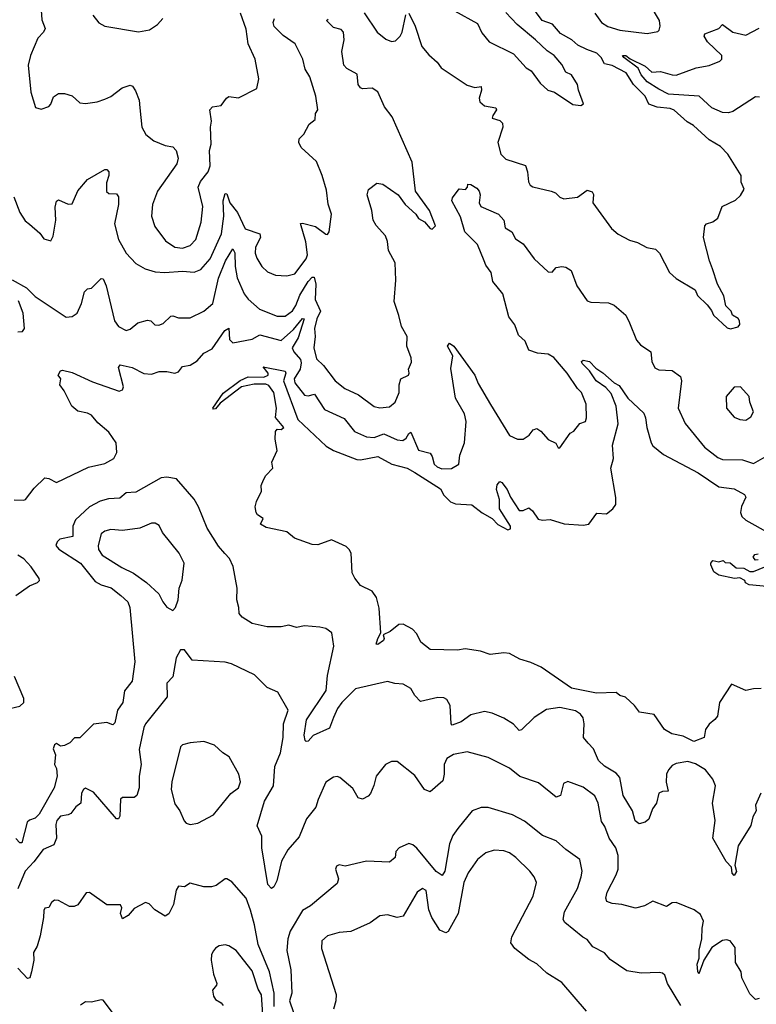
# Model space of a CAD drawing. Extents: x 1603745 to 1745082, y 385868 to 533966.
# Tile 288 of 646: x 1710384 to 1714189, y 399937 to 405020. Entities that reach past the tile are written whole.
import ezdxf

# ---------------------------------------------------------------- set-up
doc = ezdxf.new("R2010")
doc.units = 0

msp = doc.modelspace()

# ---------------------------------------------------------------- linework, layer by layer
at = {"layer": '0CON20XD'}
for points in [[(1710490, 405145), (1710498.2, 405018.2), (1710516.5, 404975), (1710506.9, 404955), (1710478.2, 404925), (1710440.4, 404835), (1710427.8, 404785), (1710441.4, 404645), (1710465.9, 404565.9), (1710495, 404558), (1710535, 404572), (1710545.6, 404584.4), (1710558.6, 404621.4), (1710585, 404639.2), (1710615, 404639.2), (1710655, 404627.1), (1710695, 404590), (1710725, 404586.2), (1710785, 404596), (1710825, 404609.4), (1710855, 404623.6), (1710912.9, 404667.1), (1710955, 404680.8), (1710966.7, 404676.7), (1710982.9, 404652.9), (1711002.1, 404605), (1711004.6, 404565), (1711015.7, 404465), (1711036.6, 404426.6), (1711076.7, 404395), (1711135, 404370), (1711175, 404362.9), (1711192.5, 404345), (1711202.5, 404305), (1711195.8, 404275), (1711096, 404134), (1711070.8, 404065), (1711064.4, 404005), (1711082.6, 403952.6), (1711137.7, 403877.7), (1711185, 403845.3), (1711225, 403840), (1711265, 403854.7), (1711293.8, 403885), (1711321.1, 403975), (1711330, 404055), (1711306.5, 404155), (1711318.1, 404185), (1711357.8, 404235), (1711368.1, 404265), (1711365.6, 404344.4), (1711373, 404377), (1711369.4, 404465), (1711374.3, 404495), (1711366.7, 404555), (1711380.5, 404569.5), (1711425, 404577.5), (1711452.5, 404615), (1711465, 404622.5), (1711515, 404616.2), (1711610, 404665), (1711620, 404715), (1711600, 404815), (1711564.7, 404894.7), (1711555, 404970), (1711525, 405053.8)], [(1712395, 405054), (1712427, 404987), (1712461.3, 404881.3), (1712497.9, 404837.9), (1712540.9, 404800.9), (1712561.5, 404771.5), (1712695, 404681.4), (1712735, 404669.5), (1712768.8, 404675), (1712769.6, 404655), (1712756.9, 404615), (1712760.8, 404595), (1712785.4, 404575.4), (1712843.8, 404565), (1712847.5, 404555), (1712827.5, 404525), (1712825, 404511.2), (1712865, 404499.7), (1712879.1, 404485), (1712879.3, 404465), (1712854.6, 404385), (1712870, 404325), (1712895, 404299.2), (1712997.3, 404267.3), (1713007.5, 404235), (1713012.9, 404182.9), (1713021.2, 404165), (1713035, 404156), (1713130, 404135), (1713151.2, 404125), (1713175, 404102.9), (1713195, 404095.6), (1713265, 404103.3), (1713315, 404139.1), (1713340.7, 404130.7), (1713347.7, 404117.7), (1713345.7, 404075), (1713440.9, 403940.9), (1713475, 403912), (1713535, 403881.2), (1713575, 403870), (1713623.3, 403843.3), (1713668, 403835), (1713690, 403815), (1713741.2, 403715), (1713775, 403683.3), (1713873.3, 403625), (1713885.9, 403595.9), (1713935, 403547.5), (1713958.3, 403518.3), (1713967.5, 403495), (1714039.3, 403429.3), (1714056.7, 403423.3), (1714096.1, 403433.9), (1714104, 403446), (1714102.5, 403465), (1714095, 403478), (1714066.7, 403495), (1714058.8, 403515), (1714031.7, 403541.7), (1714022, 403595), (1713988.8, 403655), (1713963.4, 403733.4), (1713946.9, 403775), (1713915.8, 403895), (1713923.8, 403955), (1713932.5, 403965), (1713965, 403976.7), (1713990, 403995), (1714013.3, 404055), (1714082.1, 404087.9), (1714107.2, 404112.8), (1714126.2, 404145), (1714110.3, 404180.3), (1714111.4, 404215), (1714042, 404325), (1714003.8, 404365), (1713945, 404398.6), (1713865, 404473.3), (1713833, 404493), (1713765, 404552.1), (1713745, 404561.3), (1713677.3, 404567.3), (1713635, 404583.9), (1713615.9, 404625), (1713554.9, 404684.9), (1713516.7, 404745), (1713445, 404783.3), (1713405, 404791.2), (1713387.2, 404825), (1713366.2, 404846.2), (1713313.9, 404866.1), (1713267.6, 404887.6), (1713236.2, 404916.2), (1713178.7, 404948.7), (1713136.5, 404996.5), (1713082.4, 405015), (1713024.2, 405095)], [(1713355, 405053.6), (1713389.6, 405005), (1713422.2, 404985), (1713485, 404964.7), (1713625, 404947.9), (1713680.6, 404959.4), (1713688, 404965), (1713693.5, 404986.5), (1713689.2, 405015), (1713636, 405105)], [(1710762.7, 405042.7), (1710793, 405003), (1710825, 404986), (1710997.7, 404957.7), (1711055, 404968), (1711095.6, 404994.4), (1711124.2, 405025.8)], [(1712164.5, 405055), (1712230.5, 404955), (1712275, 404919.1), (1712305, 404906.9), (1712325, 404910.8), (1712350, 404935), (1712359.6, 404955), (1712379.4, 405045)], [(1712630, 405065), (1712749.3, 404999.3), (1712771.5, 404951.5), (1712808.8, 404905), (1712935, 404844), (1713000.3, 404770.3), (1713026.2, 404755), (1713072.1, 404692.1), (1713112.5, 404655), (1713147.5, 404645), (1713241.2, 404581.2), (1713283.6, 404576.4), (1713296.7, 404585), (1713270, 404655), (1713265.8, 404685), (1713235, 404734.2), (1713205, 404748.8), (1713185, 404788.8), (1713144.4, 404834.4), (1713108.5, 404858.5), (1713048.6, 404915), (1712954.2, 404994.2), (1712895, 405057.5)], [(1710353.3, 404105), (1710384.3, 404024.3), (1710412.1, 403982.1), (1710434.4, 403964.4), (1710487.7, 403917.7), (1710508.8, 403888.8), (1710545, 403877.5), (1710557.9, 403902.1), (1710571.1, 403985), (1710567.3, 404052.7), (1710575, 404082.5), (1710585, 404090), (1710635, 404068), (1710655, 404068.8), (1710685, 404136.2), (1710734.7, 404195.3), (1710825, 404246), (1710835, 404246.2), (1710844.2, 404234.2), (1710845.5, 404215.5), (1710833, 404177), (1710833.5, 404133.5), (1710845, 404122.5), (1710885, 404120.8), (1710895.5, 404105.5), (1710894.6, 404065), (1710874.5, 403965), (1710894.5, 403885), (1710934.7, 403814.7), (1710985, 403761.9), (1711032.7, 403732.7), (1711085, 403717.9), (1711134.6, 403714.6), (1711225, 403721.2), (1711285, 403716.7), (1711319.3, 403730.7), (1711368.2, 403785), (1711426.7, 403915), (1711438.1, 404005), (1711434.8, 404085.2), (1711445, 404122), (1711455, 404120), (1711470.6, 404075), (1711508.6, 404025), (1711549.5, 403939.5), (1711625, 403914.2), (1711628.4, 403895), (1711602.8, 403845), (1711601.5, 403815), (1711608.9, 403788.9), (1711635, 403745.6), (1711665, 403717.3), (1711705, 403700.4), (1711765, 403697.5), (1711805, 403708.5), (1711864.1, 403785), (1711870.3, 403805), (1711862.2, 403872.2), (1711835, 403966.7), (1711845, 403970), (1711911.8, 403951.8), (1711965, 403912.5), (1711975, 403911.2), (1711982.5, 403925), (1711994.3, 404015), (1711977.8, 404067.8), (1711969.1, 404139.1), (1711947.5, 404215), (1711917.9, 404287.9), (1711839.1, 404359.1), (1711825.8, 404385), (1711828, 404405), (1711851.9, 404428.1), (1711879.7, 404480.3), (1711910.8, 404505), (1711912, 404535), (1711924, 404555), (1711914.4, 404625), (1711883.3, 404725), (1711858.6, 404765), (1711847.1, 404815), (1711808, 404895), (1711745, 404938.5), (1711699.4, 404985), (1711694.5, 405005), (1711700, 405025)], [(1711792.8, 403517.2), (1711810.9, 403545), (1711831.7, 403598.3), (1711875, 403668.9), (1711895, 403690.8), (1711905, 403690.6), (1711914, 403654), (1711910.8, 403575), (1711938, 403515), (1711919.3, 403475), (1711907.2, 403425), (1711910.3, 403385), (1711902.9, 403325), (1711918.2, 403268.2), (1711954.5, 403235), (1712013.3, 403155), (1712064.3, 403115), (1712135, 403082.7), (1712215, 403022.5), (1712245, 403015.6), (1712295, 403021.1), (1712324.4, 403045), (1712344.6, 403095), (1712344.5, 403135), (1712353.7, 403166.3), (1712392.5, 403185), (1712396.7, 403195), (1712392.5, 403215), (1712407.8, 403252.2), (1712405.8, 403274.2), (1712384.4, 403335), (1712385.6, 403385), (1712357.3, 403435), (1712343.1, 403493.1), (1712318.2, 403565), (1712326.7, 403675), (1712323.1, 403765), (1712288.6, 403828.6), (1712284.5, 403875), (1712274, 403904), (1712225, 403957.1), (1712210, 403985), (1712203.1, 404035), (1712180, 404115), (1712186.1, 404143.9), (1712230, 404175), (1712260.7, 404170.7), (1712338.8, 404115), (1712375.7, 404065.7), (1712430, 404015), (1712445, 403993.3), (1712475.9, 403975.9), (1712505, 403942.5), (1712515, 403937.5), (1712532.5, 403955), (1712501.4, 404035), (1712429.1, 404135), (1712412.5, 404285), (1712307.6, 404517.6), (1712269.5, 404569.5), (1712235, 404646.7), (1712205, 404666.9), (1712155, 404662.9), (1712145, 404667.3), (1712133.1, 404685), (1712128, 404738), (1712075, 404768.5), (1712058.5, 404785), (1712048.2, 404855), (1712060, 404915), (1712057.1, 404955), (1712045, 404969.2), (1712005, 404980), (1711970, 405015), (1711977.3, 405022.7)], [(1714205, 404620.4), (1714185, 404620.6), (1714068.8, 404545), (1714045, 404538.5), (1714015, 404540.9), (1713959.2, 404565), (1713893.3, 404625), (1713735, 404635.9), (1713685, 404661.6), (1713625, 404698.8), (1713595, 404735.4), (1713579.3, 404769.3), (1713504.5, 404825), (1713498.8, 404835), (1713515, 404835.3), (1713537.7, 404817.7), (1713615, 404780), (1713649.3, 404749.3), (1713695, 404752.5), (1713754.3, 404734.3), (1713775, 404733.8), (1713878.8, 404771.2), (1713945, 404783.3), (1714001.4, 404805), (1714010.6, 404815), (1714010.9, 404835), (1713936.4, 404905), (1713920, 404935), (1713923.1, 404946.9), (1713996, 404974), (1714015, 404995.6), (1714068, 404955), (1714135, 404940), (1714204.5, 404975.5)], [(1712783.8, 403775), (1712749.6, 403859.6), (1712683.1, 403925), (1712661.3, 404001.3), (1712615.8, 404085), (1712619.5, 404100.5), (1712653.6, 404146.4), (1712687, 404143), (1712697.5, 404155), (1712700, 404170), (1712715, 404168.8), (1712745, 404150), (1712757.1, 404135), (1712762.9, 404115), (1712758, 404075), (1712766.1, 404056.1), (1712857.1, 404015), (1712884.4, 403984.4), (1712891.4, 403945), (1712926, 403925), (1712945, 403888.8), (1712985, 403862), (1713042.5, 403785), (1713115, 403718.8), (1713135, 403716.7), (1713155, 403740), (1713185, 403746.2), (1713205, 403742), (1713233.3, 403725), (1713261.5, 403645), (1713315, 403568), (1713335, 403562.2), (1713425, 403558.8), (1713455.5, 403545.5), (1713514.6, 403494.6), (1713534.5, 403454.5), (1713570, 403365), (1713591.4, 403341.4), (1713644.2, 403305), (1713649.2, 403255), (1713665, 403222), (1713685, 403212.9), (1713755, 403208.9), (1713797.8, 403177.8), (1713802.7, 403155), (1713785.6, 403015), (1713821.1, 402935), (1713922.4, 402812.4), (1713990.2, 402760.2), (1714015, 402750), (1714118.3, 402748.3), (1714175, 402728.1), (1714235, 402763.5)], [(1710346.3, 403676.3), (1710419.2, 403635), (1710465, 403591.1), (1710625, 403484.3), (1710655, 403488.1), (1710680.8, 403505), (1710704.3, 403555), (1710718.6, 403615), (1710735, 403630.8), (1710756.1, 403633.9), (1710785, 403662.5), (1710805, 403683.3), (1710815, 403682.5), (1710831.1, 403645), (1710873.5, 403465), (1710895, 403435.7), (1710935, 403416), (1710955, 403422.5), (1710995, 403454.5), (1711045, 403468.9), (1711061.2, 403465), (1711082.5, 403445), (1711102.7, 403442.7), (1711125, 403451.4), (1711165, 403488.6), (1711175, 403490.8), (1711205, 403481.1), (1711265, 403480), (1711335.4, 403514.6), (1711381.5, 403555), (1711411, 403685), (1711447, 403775), (1711485, 403836), (1711496.5, 403816.5), (1711497.6, 403745), (1711507.5, 403687.5), (1711544.2, 403604.2), (1711565, 403576.7), (1711622.5, 403525), (1711715, 403488.8), (1711755, 403490), (1711792.8, 403517.2)], [(1710355, 402541.4), (1710405, 402538.6), (1710415, 402542.9), (1710458.7, 402601.3), (1710515, 402654), (1710535, 402651.4), (1710575, 402631.1), (1710740.5, 402710.5), (1710825, 402729.3), (1710871.1, 402755), (1710886.9, 402785), (1710882.1, 402835), (1710845, 402890.9), (1710788.5, 402938.5), (1710755, 402977.8), (1710735, 402988.2), (1710685, 402998.9), (1710654, 403024), (1710614.4, 403104.4), (1710591.2, 403135), (1710597.5, 403165), (1710582.9, 403185), (1710595, 403206.2), (1710605, 403210), (1710655, 403198.9), (1710760.3, 403150.3), (1710898.3, 403101.7), (1710915, 403108.8), (1710920.6, 403125), (1710894.5, 403225), (1710902.8, 403237.2), (1710965, 403223.8), (1711025, 403193.5), (1711065, 403190.4), (1711105, 403203.6), (1711145, 403203.1), (1711185, 403194.3), (1711205, 403202), (1711225, 403228.6), (1711265, 403235.5), (1711301.5, 403258.5), (1711335, 403298.2), (1711379, 403321), (1711443.2, 403415), (1711465, 403428.1), (1711468.7, 403368.7), (1711485, 403351.2), (1711585, 403370.3), (1711625, 403392.9), (1711735, 403363.2), (1711799.2, 403420.8), (1711845, 403477.3), (1711853.8, 403475), (1711822.8, 403377.2), (1711792.5, 403325), (1711800.2, 403305), (1711835, 403265.8), (1711839, 403249), (1711833.2, 403215), (1711802.2, 403165), (1711805.2, 403145), (1711855, 403081.3), (1711875, 403078.4), (1711907.1, 403087.1), (1711958, 403008), (1712060.8, 402960.8), (1712113.8, 402893.8), (1712175, 402866), (1712215, 402863.5), (1712265, 402881.6), (1712335, 402851), (1712362.9, 402847.1), (1712381.2, 402858.8), (1712395, 402884), (1712405, 402890), (1712445, 402796.9), (1712505, 402781.9), (1712515.3, 402765.3), (1712524.5, 402725), (1712540.6, 402710.6), (1712565, 402701.5), (1712615, 402703.3), (1712652.5, 402725), (1712657.8, 402772.2), (1712681.5, 402835), (1712690.4, 402945), (1712681.5, 402985), (1712635.8, 403065.8), (1712611.8, 403218.2), (1712622.5, 403285), (1712594.4, 403335), (1712605, 403350), (1712627.1, 403335), (1712734.7, 403184.7), (1712752.3, 403142.3), (1712816.5, 403033.5), (1712915, 402874), (1712955, 402854), (1712985, 402854), (1713015.7, 402874.3), (1713037, 402903), (1713055, 402909.2), (1713076.2, 402895), (1713115, 402853.3), (1713153.9, 402833.9), (1713165, 402810), (1713175, 402810), (1713227.5, 402885), (1713247.5, 402895), (1713277.5, 402935), (1713306.2, 402945), (1713312.5, 402965), (1713311.2, 403035), (1713286.2, 403095), (1713265.7, 403115), (1713212.2, 403195), (1713143.6, 403275), (1713115, 403292.4), (1713058.8, 403298.8), (1713013.9, 403313.9), (1712995, 403359.6), (1712960.3, 403390.3), (1712941.2, 403445), (1712910.6, 403485), (1712879.3, 403605), (1712827.8, 403667.8), (1712820, 403715), (1712792.1, 403752.1), (1712783.8, 403775)], [(1710375, 403408.1), (1710399.5, 403410.5), (1710410, 403425), (1710402.4, 403505), (1710378.1, 403568.1)], [(1713559.5, 401479.5), (1713513, 401523), (1713485, 401531.2), (1713465, 401546.2), (1713363.2, 401543.2), (1713235, 401568.2), (1713077.4, 401677.4), (1713025, 401702.2), (1712968.3, 401718.3), (1712915, 401748.1), (1712885, 401751.4), (1712815, 401742.7), (1712765, 401759.6), (1712685, 401772.5), (1712645, 401764.3), (1712505, 401768), (1712457.2, 401807.2), (1712435, 401850), (1712413.2, 401873.2), (1712365, 401899.2), (1712342.1, 401897.9), (1712298.7, 401861.3), (1712262.5, 401845), (1712267.8, 401825), (1712264.4, 401815), (1712235, 401794.5), (1712226.4, 401796.4), (1712233.9, 401826.1), (1712250, 401855), (1712241.2, 401981.2), (1712226.6, 402036.6), (1712205, 402068.8), (1712145, 402098.8), (1712115, 402136.7), (1712102.2, 402165), (1712096.2, 402265), (1712087.1, 402285), (1712070.2, 402300.2), (1711995, 402334.8), (1711925, 402309.3), (1711895, 402310.5), (1711803.9, 402343.9), (1711765, 402375.5), (1711657.7, 402397.7), (1711627.5, 402415), (1711642.5, 402445), (1711613.3, 402463.3), (1711606.7, 402475), (1711601.2, 402505), (1711607.7, 402532.3), (1711633.3, 402585), (1711632.5, 402615), (1711643.3, 402645), (1711655, 402667.5), (1711692.5, 402705), (1711687.5, 402735), (1711713.9, 402796.1), (1711704.3, 402855), (1711705.9, 402894.1), (1711714.3, 402905.7), (1711735, 402903.3), (1711748.6, 402915), (1711706.5, 402966.5), (1711711.4, 403015), (1711697.1, 403095), (1711671.1, 403131.1), (1711655, 403138.9), (1711595, 403138.2), (1711530.6, 403125), (1711420.4, 403039.6), (1711395, 403010), (1711385, 403008.8), (1711382.5, 403015), (1711435, 403092.5), (1711522.8, 403157.2), (1711565, 403176.7), (1711645, 403174.3), (1711667.5, 403185), (1711667.5, 403195), (1711642.5, 403227.5), (1711755, 403206), (1711758.9, 403195), (1711747.3, 403155), (1711821.4, 402955), (1711968, 402818), (1712005.3, 402795.3), (1712125, 402749.6), (1712145, 402747.9), (1712235, 402764.4), (1712305.8, 402725.8), (1712385, 402704.6), (1712425, 402682.5), (1712557.6, 402597.6), (1712574.7, 402564.7), (1712610.1, 402530.1), (1712635, 402520.9), (1712720, 402515), (1712773.3, 402473.3), (1712825.2, 402445.2), (1712855, 402413.5), (1712905, 402386.4), (1712919.2, 402390.8), (1712919.6, 402405), (1712862.7, 402495), (1712862.7, 402542.7), (1712847.5, 402595), (1712851.3, 402618.7), (1712864.3, 402635.7), (1712875, 402631.2), (1712901.9, 402595), (1712919.1, 402555), (1712965, 402485.8), (1712985, 402485.8), (1713015, 402500), (1713033.1, 402485), (1713061.9, 402441.9), (1713085, 402436.4), (1713125, 402439.6), (1713197.6, 402417.6), (1713295, 402410), (1713323.8, 402416.2), (1713365, 402471.9), (1713415, 402469.6), (1713448.7, 402495), (1713463.1, 402516.9), (1713463.9, 402553.9), (1713438.6, 402705), (1713452, 402755), (1713447, 402823), (1713476.1, 402933.9), (1713464.7, 403025), (1713440.2, 403090.2), (1713411.4, 403121.4), (1713361.8, 403155), (1713326.9, 403206.9), (1713290.6, 403245), (1713286.2, 403255), (1713295, 403262), (1713328.1, 403255), (1713360.1, 403220.1), (1713396.7, 403196.7), (1713455, 403145.6), (1713481.5, 403131.5), (1713525, 403065.6), (1713608.5, 402988.5), (1713617.7, 402965), (1713623.3, 402915), (1713645.6, 402835.6), (1713655, 402820), (1713710, 402775), (1713889.3, 402680.7), (1713995, 402608.9), (1714075, 402598), (1714128.8, 402568.8), (1714134.5, 402555), (1714112.9, 402507.1), (1714108.3, 402475), (1714114.2, 402455), (1714135, 402436.8), (1714255, 402369.3)], [(1714135, 402952.5), (1714161.2, 402968.8), (1714174, 402995), (1714156, 403045), (1714152, 403075), (1714107.5, 403125), (1714075, 403122.5), (1714034, 403075), (1714036, 403015), (1714075, 402968), (1714105, 402956), (1714135, 402952.5)], [(1714212.6, 401027.4), (1714184.3, 400965), (1714188.6, 400935), (1714171.5, 400905), (1714160.2, 400859.8), (1714095.5, 400755), (1714077.8, 400655), (1714086.9, 400623.1), (1714075, 400601.2), (1714064.5, 400614.5), (1714062, 400645), (1714033.7, 400673.7), (1713965.3, 400795), (1713977.5, 400885), (1713963.1, 400975), (1713978.7, 401065), (1713965, 401098.5), (1713926.8, 401146.8), (1713875, 401178.8), (1713835, 401190), (1713775, 401179.2), (1713755, 401169.2), (1713735, 401148), (1713725.6, 401125), (1713724.4, 401084.4), (1713733.3, 401036.7), (1713705, 401036.2), (1713685, 401026.2), (1713674.1, 400975.9), (1713653.2, 400946.8), (1713635, 400893.3), (1713615, 400876.7), (1713585, 400868.8), (1713563.6, 400883.6), (1713550.5, 400935), (1713501.8, 401015), (1713485, 401107.8), (1713465, 401130), (1713405.6, 401165.6), (1713374.6, 401195), (1713349.1, 401255), (1713320.8, 401285), (1713297.3, 401315), (1713300.4, 401385), (1713295.5, 401415), (1713281.1, 401435), (1713255, 401451.5), (1713175, 401469.5), (1713105, 401459.5), (1713042.7, 401417.3), (1712976.4, 401353.6), (1712965, 401350), (1712935, 401383.8), (1712885, 401414.2), (1712825, 401440), (1712785, 401449.2), (1712715, 401431.4), (1712665, 401394.3), (1712618.3, 401378.3), (1712613.3, 401385), (1712608.7, 401478.7), (1712590.5, 401510.5), (1712575, 401518.8), (1712545, 401520.8), (1712455, 401500.8), (1712425, 401531.2), (1712405, 401568), (1712365, 401589.2), (1712322.3, 401592.3), (1712285, 401604), (1712118.9, 401565), (1712048.5, 401495), (1712025.4, 401464.6), (1712005, 401418), (1711985, 401363.1), (1711900, 401325), (1711875, 401294.5), (1711865, 401292.9), (1711858.6, 401298.6), (1711853.1, 401326.9), (1711865.7, 401405), (1711966.7, 401556.7), (1711973.6, 401635), (1712007.3, 401785), (1711997.5, 401855), (1711965, 401877.5), (1711934.4, 401884.4), (1711855, 401890.5), (1711815, 401881.9), (1711775, 401894.4), (1711735, 401885.8), (1711662.5, 401885), (1711585, 401902.2), (1711533.8, 401935), (1711518, 401955), (1711516.9, 401985), (1711505.5, 402025), (1711508.5, 402085), (1711486.4, 402196.4), (1711467.6, 402237.6), (1711444.6, 402264.6), (1711412, 402302), (1711353.5, 402395), (1711307.8, 402505), (1711285, 402544.2), (1711195, 402648.8), (1711145, 402657.9), (1711115, 402655.3), (1710985, 402581.1), (1710935, 402576.9), (1710901.1, 402548.9), (1710843.5, 402546.5), (1710800.9, 402535), (1710744.6, 402505.4), (1710672.3, 402437.7), (1710658.8, 402405), (1710658.5, 402351.5), (1710592.5, 402337.5), (1710577.5, 402325), (1710571.8, 402305), (1710585.8, 402285.8), (1710698.1, 402215), (1710775, 402119), (1710805, 402102.5), (1710857.3, 402087.3), (1710906.8, 402046.8), (1710942.9, 402015), (1710953.3, 401985), (1710978.9, 401705), (1710965.7, 401605), (1710926.2, 401555), (1710917.1, 401495), (1710888.8, 401455), (1710875, 401390), (1710865, 401380), (1710835, 401392.5), (1710765, 401383.8), (1710695, 401313.3), (1710668.3, 401311.7), (1710643, 401287), (1710615, 401273.3), (1710595, 401270), (1710575, 401282.5), (1710565, 401276.7), (1710558, 401255), (1710570, 401225), (1710563.8, 401175), (1710574.1, 401154.1), (1710577.5, 401115), (1710562.2, 401055), (1710485, 400918.6), (1710465, 400897.1), (1710435, 400888), (1710423.1, 400876.9), (1710395, 400770), (1710385, 400770), (1710365, 400792)], [(1711175, 401970), (1711190, 401985), (1711203.8, 402025), (1711208.8, 402085), (1711224.2, 402125.8), (1711234.3, 402215), (1711208.6, 402265), (1711122.1, 402372.1), (1711105, 402408.8), (1711085, 402421.2), (1711065, 402421.2), (1711005, 402394.3), (1710915, 402383.1), (1710855, 402388.1), (1710825, 402379.4), (1710804.6, 402365.4), (1710789.1, 402305), (1710791.5, 402285), (1710810.7, 402255), (1710912, 402192), (1710972.4, 402162.4), (1711039.2, 402115), (1711103.8, 402055), (1711123.3, 402015), (1711145, 401987.5), (1711175, 401970)], [(1710365, 402046.7), (1710435, 402097.6), (1710476, 402115), (1710487.5, 402125), (1710485.7, 402135), (1710444.4, 402195), (1710405, 402236.5), (1710374, 402255)], [(1714198.3, 402231.7), (1714185, 402230), (1714172.5, 402245), (1714181.7, 402258.3), (1714198.3, 402261.7)], [(1714243.6, 402093.6), (1714152.5, 402102.5), (1714133.3, 402113.3), (1714130, 402125), (1714105, 402138.8), (1714075.8, 402134.2), (1713995, 402152.5), (1713969.1, 402169.1), (1713953.8, 402205), (1713953.8, 402215), (1713965, 402227.5), (1713995, 402220.8), (1714017.5, 402227.5), (1714028.3, 402218.3), (1714055, 402215.7), (1714085, 402190.6), (1714125, 402188.8), (1714155, 402171.1), (1714175, 402171.9), (1714263, 402207)], [(1711828.8, 400801.2), (1711769.2, 400735), (1711737.1, 400675), (1711712, 400575), (1711696.7, 400543.3), (1711685, 400535.6), (1711666.2, 400555), (1711634.7, 400745), (1711634.6, 400805), (1711611.2, 400858.8), (1711649.5, 400985), (1711695.2, 401065), (1711702.2, 401165), (1711730.8, 401235), (1711746.1, 401315), (1711747.3, 401385), (1711772, 401455), (1711717.4, 401547.4), (1711663.1, 401573.1), (1711597.8, 401637.8), (1711478, 401695), (1711445, 401703.5), (1711275, 401713.8), (1711235, 401766.2), (1711215, 401767.5), (1711192, 401725), (1711175, 401627.5), (1711143.8, 401595), (1711145.6, 401525), (1711034.6, 401385.4), (1711025.6, 401365), (1711002, 401252), (1711011.2, 401175), (1711001.8, 401115), (1711000.8, 401055), (1710990, 401015), (1710975, 401003.8), (1710915, 401004), (1710905, 400996.2), (1710901.5, 400908.5), (1710895.5, 400894.5), (1710885, 400894.2), (1710765, 401031.6), (1710725, 401052.1), (1710713.6, 401046.4), (1710703.8, 401026.2), (1710700, 400975), (1710675, 400956.9), (1710648.8, 400921.2), (1710634.5, 400915.5), (1710595, 400907.8), (1710575.5, 400885), (1710570.4, 400865), (1710574.7, 400795), (1710560.2, 400759.8), (1710505, 400736.7), (1710457.8, 400672.2), (1710413.1, 400625), (1710375, 400532.5)], [(1710311.7, 401458.3), (1710384.4, 401475.6), (1710406.2, 401495), (1710406, 401515), (1710358.3, 401628.3)], [(1714215, 401566.7), (1714175, 401566.2), (1714135, 401556.2), (1714060.8, 401589.2), (1714000, 401495), (1713988, 401425), (1713975, 401406.7), (1713945, 401383.3), (1713926.2, 401355), (1713920, 401315), (1713866.4, 401293.6), (1713811.5, 401321.5), (1713752.4, 401332.4), (1713715, 401356.2), (1713662.3, 401432.3), (1713585.7, 401445.7), (1713559.5, 401479.5)], [(1711265, 400865.8), (1711305, 400872.5), (1711385, 400915.8), (1711475.5, 401024.5), (1711514, 401055), (1711524.2, 401085.8), (1711515.6, 401125), (1711466, 401215), (1711434.4, 401234.4), (1711390, 401275), (1711335, 401294), (1711265, 401286.9), (1711225, 401276), (1711215, 401266.7), (1711170.7, 401085), (1711167.2, 401045), (1711185, 400971.2), (1711211.1, 400935), (1711233.8, 400883.8), (1711245, 400872.5), (1711265, 400865.8)], [(1714203.9, 399966.1), (1714185, 399962), (1714155, 399991.2), (1714115, 400073.8), (1714110.4, 400105), (1714082.1, 400152.1), (1714080, 400230), (1714055, 400264), (1714035, 400269.7), (1714015, 400266.8), (1713959.9, 400230.1), (1713918, 400165), (1713892.9, 400095), (1713886.8, 400106.8), (1713884.4, 400145), (1713894.2, 400175), (1713893.6, 400216.4), (1713907.5, 400275), (1713910, 400330), (1713915.7, 400365.7), (1713901.2, 400401.2), (1713867.5, 400425), (1713775, 400462), (1713755, 400461.2), (1713725, 400442.5), (1713655, 400470), (1713612, 400445), (1713565, 400433.8), (1713495, 400451.8), (1713445, 400456.9), (1713417.8, 400467.8), (1713412.9, 400485), (1713418.4, 400515), (1713466, 400605), (1713475.8, 400635), (1713475.8, 400705), (1713464.4, 400744.4), (1713428.5, 400795), (1713406.9, 400855), (1713390, 400880), (1713372.1, 400975), (1713355, 401012.5), (1713295, 401058.5), (1713215, 401087.5), (1713193.5, 401076.5), (1713177.1, 401015), (1713155, 401005.8), (1713065, 401080.8), (1712967, 401113), (1712915, 401155.4), (1712805, 401210.4), (1712695, 401240), (1712625, 401227.2), (1712590.4, 401205), (1712576.9, 401175), (1712577.1, 401125), (1712570.2, 401089.8), (1712505, 401034), (1712475.7, 401045.7), (1712425, 401117.5), (1712335, 401190), (1712305, 401190), (1712273.3, 401175), (1712225.8, 401115), (1712214.4, 401065.6), (1712196.2, 401025), (1712185, 401012), (1712155, 400995.8), (1712133.5, 401003.5), (1712105, 401051.2), (1712038.3, 401108.3), (1712025, 401113.3), (1712005, 401110), (1711965, 401083.3), (1711925.6, 400995), (1711914.5, 400955), (1711866.4, 400895), (1711828.8, 400801.2)], [(1713800.3, 399930.3), (1713730.8, 400045), (1713716.8, 400086.8), (1713705, 400098), (1713688.3, 400101.7), (1713595, 400097.5), (1713520.3, 400110.3), (1713435, 400167.5), (1713405, 400202), (1713345, 400234), (1713315, 400270.8), (1713292.8, 400282.8), (1713199.7, 400359.7), (1713192.5, 400375), (1713199.1, 400415), (1713266.2, 400535), (1713285.3, 400594.7), (1713290.5, 400625), (1713277.8, 400685), (1713205.3, 400735.3), (1713155, 400781.4), (1713085, 400808.9), (1712991.7, 400881.7), (1712930, 400915), (1712805, 400952.2), (1712767.9, 400952.1), (1712722, 400935), (1712647.8, 400845), (1712622.5, 400807.5), (1712605, 400766), (1712579.6, 400625), (1712567.3, 400602.7), (1712535, 400622.7), (1712435, 400742.5), (1712415, 400760), (1712395, 400767.5), (1712344.4, 400745), (1712327.1, 400725), (1712323.3, 400695), (1712295, 400670.8), (1712175, 400675.6), (1712065, 400650), (1712035, 400656.2), (1712020, 400650), (1712016.2, 400635), (1712032, 400585), (1712025, 400560), (1711885.8, 400445), (1711845, 400421.9), (1711781, 400315), (1711769.2, 400275), (1711764.2, 400214.2), (1711784.7, 400115), (1711789.6, 399995), (1711778.9, 399955), (1711798.6, 399895)], [(1713312.1, 399902.1), (1713185, 400050), (1713107.4, 400097.4), (1713055, 400145.6), (1713015, 400168.6), (1712941.4, 400225), (1712920.6, 400255), (1712926.5, 400285), (1713037.5, 400495), (1713054, 400565), (1713042.5, 400595), (1713019.4, 400625), (1712947.1, 400695), (1712915, 400718.1), (1712885, 400728.9), (1712835, 400732.2), (1712791.7, 400718.3), (1712750, 400685), (1712700.5, 400615), (1712677.7, 400565), (1712649.3, 400405), (1712596.9, 400313.1), (1712585, 400305.5), (1712555, 400320.4), (1712513.1, 400385), (1712497.8, 400425), (1712484, 400525), (1712464.5, 400535.5), (1712437.1, 400515), (1712365, 400392.5), (1712335, 400385.8), (1712285, 400399.4), (1712245, 400392.9), (1712195, 400357.1), (1712095, 400312.9), (1712035, 400307.9), (1711975, 400291.2), (1711945.5, 400265), (1711943.9, 400225), (1712018.3, 399988.3), (1712018.1, 399955), (1712005, 399912.5)], [(1711698.7, 399925), (1711698.3, 399995), (1711675.2, 400105), (1711616.2, 400245), (1711597.6, 400347.6), (1711576.4, 400423.6), (1711554.2, 400485), (1711479.5, 400569.5), (1711455, 400583.8), (1711445, 400583.8), (1711399.5, 400550.5), (1711376, 400544), (1711335, 400544), (1711265, 400562.5), (1711235, 400543.3), (1711205, 400546.7), (1711193, 400527), (1711178.7, 400451.3), (1711155.6, 400404.4), (1711135, 400391.2), (1711083.3, 400425), (1711053.3, 400455), (1711035, 400462.5), (1710975, 400431.2), (1710945, 400396), (1710915, 400377.5), (1710905.6, 400405), (1710911.4, 400435), (1710905, 400451.2), (1710835, 400451.2), (1710745, 400513.3), (1710727.5, 400512.5), (1710685, 400450), (1710665, 400441.2), (1710641.7, 400441.7), (1710585, 400472), (1710565, 400473.8), (1710548.3, 400461.7), (1710535, 400436.7), (1710515, 400432.5), (1710508.8, 400421.2), (1710508.1, 400385), (1710490.3, 400289.7), (1710475, 400236.7), (1710456.2, 400203.8), (1710457.2, 400165), (1710445.2, 400105)], [(1711639.7, 399885), (1711633.2, 399985), (1711615.6, 400015.6), (1711585, 400110), (1711502.1, 400215), (1711465, 400238.5), (1711445, 400244.4), (1711415, 400238.9), (1711395, 400227.1), (1711385, 400212.5), (1711376, 400194), (1711372.8, 400165), (1711385, 400093.3), (1711401.9, 400045), (1711401.1, 400035), (1711380.2, 400009.8), (1711385, 399979.2), (1711395, 399961.2), (1711425.3, 399945.3), (1711435, 399930)], [(1710445.2, 400105), (1710436.2, 400073.8), (1710425, 400070.9), (1710375, 400123.3)], [(1710905, 399838.8), (1710815, 399958), (1710805, 399960.8), (1710755, 399948.6), (1710725, 399950), (1710698.3, 399931.7)]]:
    msp.add_lwpolyline(points, dxfattribs=at)

doc.saveas('drawing.dxf')
